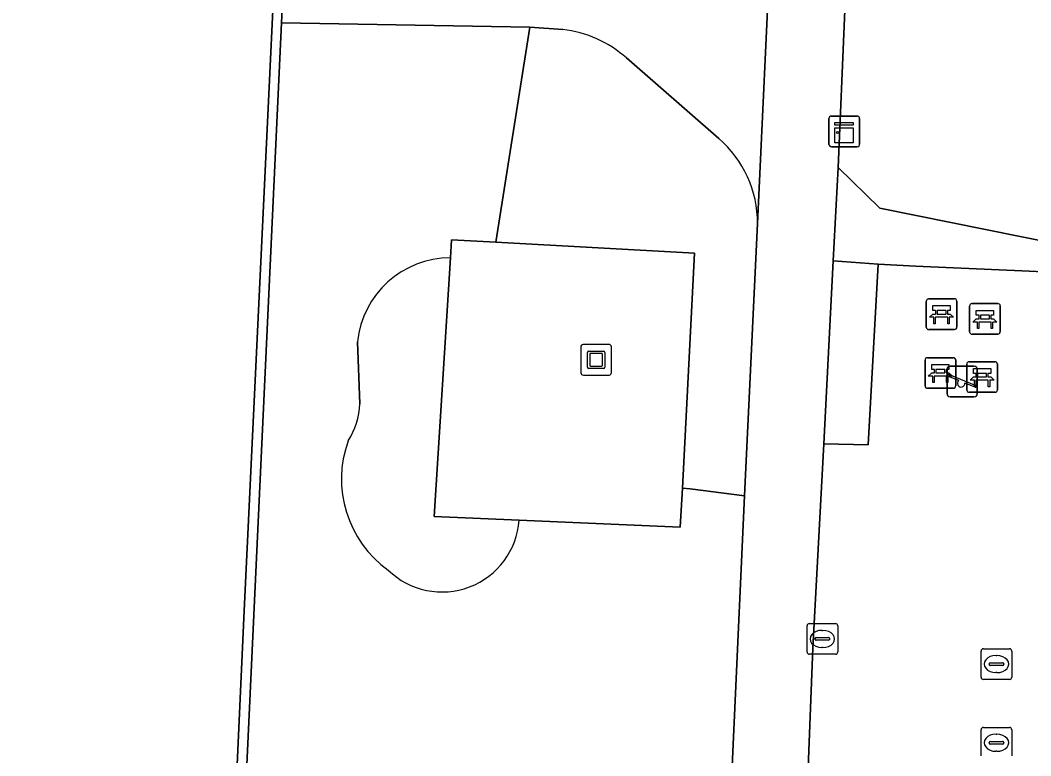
# Model space of a CAD drawing. Extents: x 160732 to 162107, y 387428 to 388479.
# Drawn here: x 160854.36 to 160887.35, y 387860.28 to 387884.31 of the extents above; entities that cross this region are included whole.
import ezdxf

# ---------------------------------------------------------------- set-up
doc = ezdxf.new("R2010")
doc.units = 0
for name, color, linetype in [('IMGEO_Bank', 7, 'Continuous'), ('IMGEO_Groenvoorziening', 7, 'Continuous'), ('IMGEO_Kademuur', 7, 'Continuous'), ('IMGEO_Kast', 7, 'Continuous'), ('IMGEO_Kolk', 7, 'Continuous'), ('IMGEO_Kunstobject', 7, 'Continuous'), ('IMGEO_Meer_plas_ven_vijver', 7, 'Continuous'), ('IMGEO_Rioolput', 7, 'Continuous'), ('IMGEO_Speelvoorziening', 7, 'Continuous'), ('IMGEO_Terreindeel_open', 7, 'Continuous'), ('IMGEO_Voetpad_gesloten', 7, 'Continuous'), ('IMGEO_Voetpad_open', 7, 'Continuous')]:
    doc.layers.add(name, color=color, linetype=linetype)

msp = doc.modelspace()

# ---------------------------------------------------------------- linework, layer by layer
at = {"layer": 'IMGEO_Bank'}
for p, q in [((160883.935, 387874.279), (160883.935, 387875.12)), ((160883.935, 387875.12), (160883.935, 387874.279)), ((160884.01, 387875.204), (160884.851, 387875.204)), ((160884.851, 387875.204), (160884.01, 387875.204)), ((160884.935, 387875.129), (160884.935, 387874.288)), ((160884.935, 387874.288), (160884.935, 387875.129)), ((160885.352, 387874.124), (160885.352, 387874.965)), ((160885.352, 387874.965), (160885.352, 387874.124)), ((160885.427, 387875.049), (160886.268, 387875.049)), ((160886.268, 387875.049), (160885.427, 387875.049)), ((160886.352, 387874.974), (160886.352, 387874.133)), ((160886.352, 387874.133), (160886.352, 387874.974)), ((160884.632, 387874.602), (160884.239, 387874.602)), ((160884.244, 387874.71), (160884.244, 387874.816)), ((160884.288, 387874.816), (160884.288, 387874.71)), ((160884.576, 387874.822), (160884.294, 387874.822)), ((160884.294, 387874.704), (160884.576, 387874.704)), ((160884.582, 387874.71), (160884.582, 387874.816)), ((160884.626, 387874.816), (160884.626, 387874.71)), ((160885.661, 387874.555), (160885.661, 387874.661)), ((160885.705, 387874.661), (160885.705, 387874.555)), ((160885.993, 387874.667), (160885.711, 387874.667)), ((160885.999, 387874.555), (160885.999, 387874.661)), ((160886.043, 387874.661), (160886.043, 387874.555)), ((160886.049, 387874.447), (160885.656, 387874.447)), ((160885.711, 387874.549), (160885.993, 387874.549)), ((160884.86, 387874.204), (160884.019, 387874.204)), ((160884.019, 387874.204), (160884.86, 387874.204)), ((160886.277, 387874.049), (160885.436, 387874.049)), ((160885.436, 387874.049), (160886.277, 387874.049)), ((160883.972, 387873.283), (160884.813, 387873.283)), ((160884.813, 387873.283), (160883.972, 387873.283)), ((160883.897, 387872.358), (160883.897, 387873.199)), ((160883.897, 387873.199), (160883.897, 387872.358)), ((160884.897, 387873.208), (160884.897, 387872.367)), ((160884.897, 387872.367), (160884.897, 387873.208)), ((160885.26, 387872.227), (160885.26, 387873.068)), ((160885.26, 387873.068), (160885.26, 387872.227)), ((160885.335, 387873.152), (160886.176, 387873.152)), ((160886.176, 387873.152), (160885.335, 387873.152)), ((160886.26, 387873.077), (160886.26, 387872.236)), ((160886.26, 387872.236), (160886.26, 387873.077)), ((160884.594, 387872.681), (160884.201, 387872.681)), ((160884.206, 387872.789), (160884.206, 387872.895)), ((160884.25, 387872.895), (160884.25, 387872.789)), ((160884.538, 387872.901), (160884.256, 387872.901)), ((160884.256, 387872.783), (160884.538, 387872.783)), ((160884.544, 387872.789), (160884.544, 387872.895)), ((160884.588, 387872.895), (160884.588, 387872.789)), ((160885.569, 387872.658), (160885.569, 387872.764)), ((160885.613, 387872.764), (160885.613, 387872.658)), ((160885.901, 387872.77), (160885.619, 387872.77)), ((160885.619, 387872.652), (160885.901, 387872.652)), ((160885.907, 387872.658), (160885.907, 387872.764)), ((160885.951, 387872.764), (160885.951, 387872.658)), ((160884.822, 387872.283), (160883.981, 387872.283)), ((160883.981, 387872.283), (160884.822, 387872.283)), ((160885.957, 387872.55), (160885.564, 387872.55)), ((160886.185, 387872.152), (160885.344, 387872.152)), ((160885.344, 387872.152), (160886.185, 387872.152))]:
    msp.add_line(p, q, dxfattribs=at)
for points in [[(160884.238, 387874.822), (160884.152, 387874.822), (160884.152, 387874.983), (160884.715, 387874.983), (160884.715, 387874.822), (160884.632, 387874.822)], [(160884.182, 387874.602), (160884.04, 387874.602), (160884.152, 387874.704), (160884.238, 387874.704)], [(160884.232, 387874.595), (160884.232, 387874.388), (160884.189, 387874.388), (160884.189, 387874.595)], [(160884.632, 387874.704), (160884.715, 387874.704), (160884.827, 387874.602), (160884.688, 387874.602)], [(160884.682, 387874.595), (160884.682, 387874.388), (160884.638, 387874.388), (160884.638, 387874.595)], [(160885.655, 387874.667), (160885.569, 387874.667), (160885.569, 387874.828), (160886.132, 387874.828), (160886.132, 387874.667), (160886.049, 387874.667)], [(160885.599, 387874.447), (160885.457, 387874.447), (160885.569, 387874.549), (160885.655, 387874.549)], [(160885.649, 387874.44), (160885.649, 387874.233), (160885.606, 387874.233), (160885.606, 387874.44)], [(160886.049, 387874.549), (160886.132, 387874.549), (160886.244, 387874.447), (160886.105, 387874.447)], [(160886.099, 387874.44), (160886.099, 387874.233), (160886.055, 387874.233), (160886.055, 387874.44)], [(160884.2, 387872.901), (160884.114, 387872.901), (160884.114, 387873.062), (160884.677, 387873.062), (160884.677, 387872.901), (160884.594, 387872.901)], [(160885.563, 387872.77), (160885.477, 387872.77), (160885.477, 387872.931), (160886.04, 387872.931), (160886.04, 387872.77), (160885.957, 387872.77)], [(160884.144, 387872.681), (160884.002, 387872.681), (160884.114, 387872.783), (160884.2, 387872.783)], [(160884.194, 387872.674), (160884.194, 387872.467), (160884.151, 387872.467), (160884.151, 387872.674)], [(160884.594, 387872.783), (160884.677, 387872.783), (160884.789, 387872.681), (160884.65, 387872.681)], [(160884.644, 387872.674), (160884.644, 387872.467), (160884.6, 387872.467), (160884.6, 387872.674)], [(160885.507, 387872.55), (160885.365, 387872.55), (160885.477, 387872.652), (160885.563, 387872.652)], [(160885.957, 387872.652), (160886.04, 387872.652), (160886.152, 387872.55), (160886.013, 387872.55)], [(160885.557, 387872.543), (160885.557, 387872.336), (160885.514, 387872.336), (160885.514, 387872.543)], [(160886.007, 387872.543), (160886.007, 387872.336), (160885.963, 387872.336), (160885.963, 387872.543)]]:
    msp.add_lwpolyline(points, dxfattribs=at)
for centre, radius, start, end in [((160884.013, 387875.126), 0.0779, 92.4484, 184.2845), ((160884.013, 387875.126), 0.0779, 92.4484, 184.2845), ((160884.857, 387875.126), 0.0779, 2.4484, 94.2845), ((160884.857, 387875.126), 0.0779, 2.4484, 94.2845), ((160885.43, 387874.971), 0.0779, 92.4484, 184.2845), ((160885.43, 387874.971), 0.0779, 92.4484, 184.2845), ((160886.274, 387874.971), 0.0779, 2.4484, 94.2845), ((160886.274, 387874.971), 0.0779, 2.4484, 94.2845), ((160884.182, 387874.595), 0.00671, 2.8957, 87.1043), ((160884.239, 387874.595), 0.00671, 92.8957, 177.1043), ((160884.237, 387874.815), 0.00671, 2.8957, 87.1043), ((160884.237, 387874.711), 0.00671, 272.8957, 357.1043), ((160884.294, 387874.815), 0.00671, 92.8957, 177.1043), ((160884.294, 387874.711), 0.00671, 182.8957, 267.1043), ((160884.576, 387874.815), 0.00671, 2.8957, 87.1043), ((160884.576, 387874.711), 0.00671, 272.8957, 357.1043), ((160884.633, 387874.815), 0.00671, 92.8957, 177.1043), ((160884.633, 387874.711), 0.00671, 182.8957, 267.1043), ((160884.631, 387874.595), 0.00671, 2.8957, 87.1043), ((160884.688, 387874.595), 0.00671, 92.8957, 177.1043), ((160885.654, 387874.66), 0.00671, 2.8957, 87.1043), ((160885.711, 387874.66), 0.00671, 92.8957, 177.1043), ((160885.993, 387874.66), 0.00671, 2.8957, 87.1043), ((160886.05, 387874.66), 0.00671, 92.8957, 177.1043), ((160884.013, 387874.282), 0.0779, 182.4484, 274.2845), ((160884.013, 387874.282), 0.0779, 182.4484, 274.2845), ((160884.857, 387874.282), 0.0779, 272.4484, 4.2845), ((160884.857, 387874.282), 0.0779, 272.4484, 4.2845), ((160885.599, 387874.44), 0.00671, 2.8957, 87.1043), ((160885.656, 387874.44), 0.00671, 92.8957, 177.1043), ((160885.654, 387874.556), 0.00671, 272.8957, 357.1043), ((160885.711, 387874.556), 0.00671, 182.8957, 267.1043), ((160885.993, 387874.556), 0.00671, 272.8957, 357.1043), ((160886.05, 387874.556), 0.00671, 182.8957, 267.1043), ((160886.048, 387874.44), 0.00671, 2.8957, 87.1043), ((160886.105, 387874.44), 0.00671, 92.8957, 177.1043), ((160885.43, 387874.127), 0.0779, 182.4484, 274.2845), ((160885.43, 387874.127), 0.0779, 182.4484, 274.2845), ((160886.274, 387874.127), 0.0779, 272.4484, 4.2845), ((160886.274, 387874.127), 0.0779, 272.4484, 4.2845), ((160883.975, 387873.205), 0.0779, 92.4484, 184.2845), ((160883.975, 387873.205), 0.0779, 92.4484, 184.2845), ((160884.819, 387873.205), 0.0779, 2.4484, 94.2845), ((160884.819, 387873.205), 0.0779, 2.4484, 94.2845), ((160885.338, 387873.074), 0.0779, 92.4484, 184.2845), ((160885.338, 387873.074), 0.0779, 92.4484, 184.2845), ((160886.182, 387873.074), 0.0779, 2.4484, 94.2845), ((160886.182, 387873.074), 0.0779, 2.4484, 94.2845), ((160884.144, 387872.674), 0.00671, 2.8957, 87.1043), ((160884.201, 387872.674), 0.00671, 92.8957, 177.1043), ((160884.199, 387872.894), 0.00671, 2.8957, 87.1043), ((160884.199, 387872.79), 0.00671, 272.8957, 357.1043), ((160884.256, 387872.894), 0.00671, 92.8957, 177.1043), ((160884.256, 387872.79), 0.00671, 182.8957, 267.1043), ((160884.538, 387872.894), 0.00671, 2.8957, 87.1043), ((160884.538, 387872.79), 0.00671, 272.8957, 357.1043), ((160884.595, 387872.894), 0.00671, 92.8957, 177.1043), ((160884.595, 387872.79), 0.00671, 182.8957, 267.1043), ((160884.593, 387872.674), 0.00671, 2.8957, 87.1043), ((160884.65, 387872.674), 0.00671, 92.8957, 177.1043), ((160885.562, 387872.763), 0.00671, 2.8957, 87.1043), ((160885.562, 387872.659), 0.00671, 272.8957, 357.1043), ((160885.619, 387872.763), 0.00671, 92.8957, 177.1043), ((160885.619, 387872.659), 0.00671, 182.8957, 267.1043), ((160885.901, 387872.763), 0.00671, 2.8957, 87.1043), ((160885.901, 387872.659), 0.00671, 272.8957, 357.1043), ((160885.958, 387872.763), 0.00671, 92.8957, 177.1043), ((160885.958, 387872.659), 0.00671, 182.8957, 267.1043), ((160883.975, 387872.361), 0.0779, 182.4484, 274.2845), ((160883.975, 387872.361), 0.0779, 182.4484, 274.2845), ((160884.819, 387872.361), 0.0779, 272.4484, 4.2845), ((160884.819, 387872.361), 0.0779, 272.4484, 4.2845), ((160885.507, 387872.543), 0.00671, 2.8957, 87.1043), ((160885.564, 387872.543), 0.00671, 92.8957, 177.1043), ((160885.956, 387872.543), 0.00671, 2.8957, 87.1043), ((160886.013, 387872.543), 0.00671, 92.8957, 177.1043), ((160885.338, 387872.23), 0.0779, 182.4484, 274.2845), ((160885.338, 387872.23), 0.0779, 182.4484, 274.2845), ((160886.182, 387872.23), 0.0779, 272.4484, 4.2845), ((160886.182, 387872.23), 0.0779, 272.4484, 4.2845)]:
    msp.add_arc(centre, radius, start, end, dxfattribs=at)
at = {"layer": 'IMGEO_Groenvoorziening'}
for points in [[(160983.661, 387954.594), (160981.782, 387955.294), (160980.84, 387955.569), (160980.877, 387955.751), (160974.647, 387957.454), (160958.852, 387961.971), (160956.037, 387952.489), (160934.312, 387933.886), (160882.69, 387915.076), (160881.471, 387889.262), (160891.47, 387889.324), (160890.848, 387878.409), (160889.317, 387876.771), (160882.42, 387878.162), (160881.058, 387879.499), (160880.9, 387876.445), (160882.367, 387876.334), (160883.587, 387876.277), (160886.821, 387876.126), (160888.248, 387876.06), (160888.069, 387872.845), (160888.05, 387872.328), (160887.966, 387870.15), (160887.98, 387869.584)], [(160868.404, 387876.548), (160868.441, 387877.135), (160869.889, 387877.055), (160870.994, 387884.083), (160862.886, 387884.226), (160860.296, 387828.759), (160862.016, 387828.759), (160862.033, 387829.129), (160864.901, 387828.996), (160864.911, 387827.432), (160865.137, 387823.686), (160866.788, 387826.024), (160867.926, 387828.418), (160870.398, 387829.086), (160871.692, 387829.086), (160872.83, 387828.458), (160875.905, 387827.728), (160875.919, 387829.455)], [(160872.072, 387884.004), (160870.994, 387884.083), (160869.889, 387877.055), (160876.375, 387876.698), (160875.974, 387869.015), (160876.232, 387869.004), (160878.001, 387868.766), (160878.43, 387877.664)], [(160877.16, 387880.441), (160874.15, 387883.073)], [(160870.644, 387867.975), (160867.871, 387868.094), (160868.404, 387876.548)], [(160865.366, 387873.804), (160865.444, 387871.775)], [(160865.444, 387871.775), (160865.366, 387873.804)], [(160878.001, 387868.766), (160876.232, 387869.004), (160875.974, 387869.015), (160875.908, 387867.749), (160870.644, 387867.975)], [(160877.333, 387853.964), (160878.001, 387868.766)]]:
    msp.add_lwpolyline(points, dxfattribs=at)
for points in [[(160882.42, 387878.162), (160889.317, 387876.771), (160890.848, 387878.409), (160891.47, 387889.324), (160881.471, 387889.262), (160881.058, 387879.499)], [(160880.9, 387876.445), (160880.591, 387870.472), (160882.036, 387870.433), (160882.367, 387876.334)]]:
    msp.add_lwpolyline(points, close=True, dxfattribs=at)
for centre, radius, start, end in [((160871.641, 387880.256), 3.772, 48.2999, 83.4328), ((160874.809, 387877.687), 3.621, 359.6377, 49.5142), ((160868.42, 387873.477), 3.071, 90.2963, 173.882), ((160868.42, 387873.477), 3.071, 90.2963, 173.882), ((160863.027, 387871.869), 2.419, 327.41, 357.7795), ((160863.027, 387871.869), 2.419, 327.41, 357.7795), ((160868.499, 387869.314), 3.655, 159.9672, 234.3946), ((160868.499, 387869.314), 3.655, 159.9672, 234.3946), ((160868.129, 387868.15), 2.521, 225.8079, 356.0225), ((160868.129, 387868.15), 2.521, 225.8079, 356.0225)]:
    msp.add_arc(centre, radius, start, end, dxfattribs=at)
at = {"layer": 'IMGEO_Kademuur'}
msp.add_lwpolyline([(160861.654, 387864.785), (160860.027, 387828.774), (160860.296, 387828.759), (160862.886, 387884.226), (160864.034, 387908.804), (160863.761, 387908.821)], close=True, dxfattribs=at)
at = {"layer": 'IMGEO_Kast'}
for p, q in [((160880.836, 387881.175), (160881.677, 387881.175)), ((160881.677, 387881.175), (160880.836, 387881.175)), ((160880.761, 387880.25), (160880.761, 387881.091)), ((160880.761, 387881.091), (160880.761, 387880.25)), ((160881.761, 387881.1), (160881.761, 387880.259)), ((160881.761, 387880.259), (160881.761, 387881.1)), ((160881.686, 387880.175), (160880.845, 387880.175)), ((160880.845, 387880.175), (160881.686, 387880.175))]:
    msp.add_line(p, q, dxfattribs=at)
for points in [[(160880.956, 387880.965), (160881.556, 387880.965), (160881.556, 387880.88), (160880.956, 387880.88), (160880.956, 387880.965)], [(160880.956, 387880.79), (160881.556, 387880.79), (160881.556, 387880.301), (160880.956, 387880.301), (160880.956, 387880.79)]]:
    msp.add_lwpolyline(points, dxfattribs=at)
msp.add_circle((160881.04, 387880.639), 0.0377, dxfattribs=at)
for centre, start, end in [((160880.839, 387881.097), 92.4484, 184.2845), ((160880.839, 387881.097), 92.4484, 184.2845), ((160881.683, 387881.097), 2.4484, 94.2845), ((160881.683, 387881.097), 2.4484, 94.2845), ((160880.839, 387880.253), 182.4484, 274.2845), ((160880.839, 387880.253), 182.4484, 274.2845), ((160881.683, 387880.253), 272.4484, 4.2845), ((160881.683, 387880.253), 272.4484, 4.2845)]:
    msp.add_arc(centre, 0.0779, start, end, dxfattribs=at)
at = {"layer": 'IMGEO_Kolk'}
for p, q in [((160880.044, 387863.67), (160880.044, 387864.522)), ((160880.119, 387864.596), (160880.971, 387864.596)), ((160880.532, 387864.376), (160880.557, 387864.376)), ((160881.045, 387864.522), (160881.045, 387863.67)), ((160880.303, 387864.09), (160880.303, 387864.102)), ((160880.741, 387864.053), (160880.343, 387864.053)), ((160880.346, 387864.139), (160880.744, 387864.139)), ((160880.787, 387864.102), (160880.787, 387864.09)), ((160880.555, 387863.816), (160880.53, 387863.816)), ((160880.971, 387863.596), (160880.119, 387863.596))]:
    msp.add_line(p, q, dxfattribs=at)
for points in [[(160880.044, 387863.67), (160880.044, 387864.522)], [(160880.119, 387864.596), (160880.971, 387864.596)], [(160881.045, 387864.522), (160881.045, 387863.67)], [(160880.971, 387863.596), (160880.119, 387863.596)]]:
    msp.add_lwpolyline(points, dxfattribs=at)
for centre, radius, start, end in [((160880.121, 387864.52), 0.0765, 91.552, 178.448), ((160880.121, 387864.52), 0.0765, 91.552, 178.448), ((160880.969, 387864.52), 0.0765, 1.552, 88.448), ((160880.969, 387864.52), 0.0765, 1.552, 88.448), ((160880.343, 387864.099), 0.0403, 85.8775, 175.7526), ((160880.34, 387864.089), 0.0366, 178.938, 274.7102), ((160880.744, 387864.096), 0.043, 264.8664, 352.4533), ((160880.748, 387864.101), 0.0386, 1.7309, 96.639), ((160880.121, 387863.672), 0.0765, 181.552, 268.448), ((160880.121, 387863.672), 0.0765, 181.552, 268.448), ((160880.969, 387863.672), 0.0765, 271.552, 358.448), ((160880.969, 387863.672), 0.0765, 271.552, 358.448)]:
    msp.add_arc(centre, radius, start, end, dxfattribs=at)
for centre, major_axis, ratio, start_param, end_param in [((160880.531, 387864.096), (-0.387, 0.002), 0.722429, 4.712389, 7.853982), ((160880.556, 387864.096), (-0.39, 0.002), 0.717154, 1.570796, 4.712389)]:
    msp.add_ellipse(centre, major_axis=major_axis, ratio=ratio, start_param=start_param, end_param=end_param, dxfattribs=at)
at = {"layer": 'IMGEO_Kunstobject'}
for p, q in [((160872.659, 387873.629), (160872.659, 387872.788)), ((160872.659, 387873.629), (160872.659, 387872.788)), ((160873.575, 387873.713), (160872.734, 387873.713)), ((160873.575, 387873.713), (160872.734, 387873.713)), ((160873.659, 387872.797), (160873.659, 387873.638)), ((160873.659, 387872.797), (160873.659, 387873.638)), ((160872.873, 387872.977), (160872.873, 387873.451)), ((160872.923, 387873.501), (160873.397, 387873.501)), ((160872.953, 387873.401), (160872.953, 387873.027)), ((160873.347, 387873.421), (160872.973, 387873.421)), ((160873.367, 387873.027), (160873.367, 387873.401)), ((160873.447, 387873.451), (160873.447, 387872.977)), ((160873.397, 387872.927), (160872.923, 387872.927)), ((160872.973, 387873.007), (160873.347, 387873.007)), ((160872.743, 387872.713), (160873.584, 387872.713)), ((160872.743, 387872.713), (160873.584, 387872.713))]:
    msp.add_line(p, q, dxfattribs=at)
for centre, radius, start, end in [((160872.737, 387873.635), 0.0779, 92.4484, 184.2845), ((160872.737, 387873.635), 0.0779, 92.4484, 184.2845), ((160873.581, 387873.635), 0.0779, 2.4484, 94.2845), ((160873.581, 387873.635), 0.0779, 2.4484, 94.2845), ((160872.923, 387873.451), 0.05, 90, 180), ((160872.973, 387873.401), 0.02, 90, 180), ((160873.347, 387873.401), 0.02, 360, 90), ((160873.397, 387873.451), 0.05, 360, 90), ((160872.923, 387872.977), 0.05, 180, 270), ((160872.973, 387873.027), 0.02, 180, 270), ((160873.347, 387873.027), 0.02, 270, 0), ((160873.397, 387872.977), 0.05, 270, 0), ((160872.737, 387872.791), 0.0779, 182.4484, 274.2845), ((160872.737, 387872.791), 0.0779, 182.4484, 274.2845), ((160873.581, 387872.791), 0.0779, 272.4484, 4.2845), ((160873.581, 387872.791), 0.0779, 272.4484, 4.2845)]:
    msp.add_arc(centre, radius, start, end, dxfattribs=at)
at = {"layer": 'IMGEO_Meer_plas_ven_vijver'}
msp.add_lwpolyline([(160859.513, 387813.668), (160860.296, 387828.759), (160860.027, 387828.774), (160861.654, 387864.785), (160863.761, 387908.821), (160863.144, 387918.255), (160864.439, 387918.341), (160864.937, 387929.038), (160865.265, 387929.026), (160867.134, 387971.083), (160855.199, 387986.853), (160854.358, 387988.839), (160855.223, 387990.492), (160863.449, 388000), (160871.139, 388008.888), (160875.217, 388008.867)], dxfattribs=at)
at = {"layer": 'IMGEO_Rioolput'}
for p, q in [((160885.727, 387862.848), (160885.727, 387863.7)), ((160885.802, 387863.774), (160886.654, 387863.774)), ((160886.728, 387863.7), (160886.728, 387862.848)), ((160886.215, 387863.554), (160886.24, 387863.554)), ((160885.986, 387863.268), (160885.986, 387863.28)), ((160886.424, 387863.231), (160886.026, 387863.231)), ((160886.029, 387863.317), (160886.427, 387863.317)), ((160886.47, 387863.28), (160886.47, 387863.268)), ((160886.654, 387862.774), (160885.802, 387862.774)), ((160886.238, 387862.994), (160886.213, 387862.994)), ((160885.727, 387860.278), (160885.727, 387861.13)), ((160885.802, 387861.204), (160886.654, 387861.204)), ((160886.728, 387861.13), (160886.728, 387860.278)), ((160886.029, 387860.747), (160886.427, 387860.747)), ((160886.215, 387860.984), (160886.24, 387860.984)), ((160885.986, 387860.698), (160885.986, 387860.71)), ((160886.424, 387860.661), (160886.026, 387860.661)), ((160886.238, 387860.424), (160886.213, 387860.424)), ((160886.47, 387860.71), (160886.47, 387860.698))]:
    msp.add_line(p, q, dxfattribs=at)
for points in [[(160885.727, 387862.848), (160885.727, 387863.7)], [(160885.802, 387863.774), (160886.654, 387863.774)], [(160886.728, 387863.7), (160886.728, 387862.848)], [(160886.654, 387862.774), (160885.802, 387862.774)], [(160885.727, 387860.278), (160885.727, 387861.13)], [(160885.802, 387861.204), (160886.654, 387861.204)], [(160886.728, 387861.13), (160886.728, 387860.278)]]:
    msp.add_lwpolyline(points, dxfattribs=at)
for centre, radius, start, end in [((160885.804, 387863.698), 0.0765, 91.552, 178.448), ((160885.804, 387863.698), 0.0765, 91.552, 178.448), ((160886.652, 387863.698), 0.0765, 1.552, 88.448), ((160886.652, 387863.698), 0.0765, 1.552, 88.448), ((160886.026, 387863.277), 0.0403, 85.8775, 175.7526), ((160886.023, 387863.267), 0.0366, 178.938, 274.7102), ((160886.427, 387863.274), 0.043, 264.8664, 352.4533), ((160886.431, 387863.279), 0.0386, 1.7309, 96.639), ((160885.804, 387862.85), 0.0765, 181.552, 268.448), ((160885.804, 387862.85), 0.0765, 181.552, 268.448), ((160886.652, 387862.85), 0.0765, 271.552, 358.448), ((160886.652, 387862.85), 0.0765, 271.552, 358.448), ((160885.804, 387861.128), 0.0765, 91.552, 178.448), ((160885.804, 387861.128), 0.0765, 91.552, 178.448), ((160886.652, 387861.128), 0.0765, 1.552, 88.448), ((160886.652, 387861.128), 0.0765, 1.552, 88.448), ((160886.026, 387860.707), 0.0403, 85.8775, 175.7526), ((160886.431, 387860.709), 0.0386, 1.7309, 96.639), ((160886.023, 387860.697), 0.0366, 178.938, 274.7102), ((160886.427, 387860.704), 0.043, 264.8664, 352.4533)]:
    msp.add_arc(centre, radius, start, end, dxfattribs=at)
for centre, major_axis, ratio, start_param, end_param in [((160886.214, 387863.274), (-0.387, 0.002), 0.722429, 4.712389, 7.853982), ((160886.239, 387863.274), (-0.39, 0.002), 0.717154, 1.570796, 4.712389), ((160886.214, 387860.704), (-0.387, 0.002), 0.722429, 4.712389, 7.853982), ((160886.239, 387860.704), (-0.39, 0.002), 0.717154, 1.570796, 4.712389)]:
    msp.add_ellipse(centre, major_axis=major_axis, ratio=ratio, start_param=start_param, end_param=end_param, dxfattribs=at)
at = {"layer": 'IMGEO_Speelvoorziening'}
for p, q in [((160884.714, 387873.005), (160885.504, 387873.005)), ((160885.504, 387873.005), (160884.714, 387873.005)), ((160884.614, 387872.105), (160884.614, 387872.905)), ((160884.614, 387872.905), (160884.614, 387872.105)), ((160884.997, 387872.533), (160884.658, 387872.67)), ((160884.683, 387872.73), (160885.559, 387872.377)), ((160885.604, 387872.905), (160885.604, 387872.105)), ((160885.604, 387872.105), (160885.604, 387872.905)), ((160885.535, 387872.317), (160885.195, 387872.454)), ((160885.504, 387872.005), (160884.714, 387872.005)), ((160884.714, 387872.005), (160885.504, 387872.005))]:
    msp.add_line(p, q, dxfattribs=at)
for centre, radius, start, end in [((160884.714, 387872.905), 0.1, 90, 180), ((160884.714, 387872.905), 0.1, 90, 180), ((160885.504, 387872.905), 0.1, 0, 90), ((160885.504, 387872.905), 0.1, 360, 90), ((160884.671, 387872.7), 0.0327, 68.078, 248.078), ((160885.076, 387872.443), 0.12, 130.9928, 5.1632), ((160885.547, 387872.347), 0.0327, 248.078, 68.078), ((160884.714, 387872.105), 0.1, 180, 270), ((160884.714, 387872.105), 0.1, 180, 270), ((160885.504, 387872.105), 0.1, 270, 0), ((160885.504, 387872.105), 0.1, 270, 0)]:
    msp.add_arc(centre, radius, start, end, dxfattribs=at)
at = {"layer": 'IMGEO_Terreindeel_open'}
msp.add_lwpolyline([(160869.889, 387877.055), (160868.441, 387877.135), (160868.404, 387876.548), (160867.871, 387868.094), (160870.644, 387867.975), (160875.908, 387867.749), (160875.974, 387869.015), (160876.375, 387876.698)], close=True, dxfattribs=at)
at = {"layer": 'IMGEO_Voetpad_gesloten'}
for points in [[(160880.537, 387922.206), (160880.412, 387919.589), (160879.934, 387909.529), (160879.012, 387890.151), (160878.906, 387887.924), (160878.876, 387887.299), (160878.879, 387887.219), (160878.43, 387877.664), (160878.001, 387868.766), (160877.333, 387853.964)], [(160880.9, 387876.445), (160881.058, 387879.499), (160881.471, 387889.262), (160882.69, 387915.076), (160883.029, 387922.248)], [(160872.106, 387909.324), (160871.524, 387909.279), (160864.377, 387908.798), (160864.034, 387908.804), (160862.886, 387884.226), (160870.994, 387884.083), (160872.072, 387884.004)], [(160878.43, 387877.664), (160878.879, 387887.219), (160878.876, 387887.299)], [(160874.15, 387883.073), (160877.16, 387880.441)], [(160879.706, 387852.67), (160879.85, 387854.025), (160880.239, 387863.793), (160880.591, 387870.472), (160880.9, 387876.445)]]:
    msp.add_lwpolyline(points, dxfattribs=at)
for centre, radius, start, end in [((160871.641, 387880.256), 3.772, 48.2999, 83.4328), ((160874.809, 387877.687), 3.621, 359.6377, 49.5142)]:
    msp.add_arc(centre, radius, start, end, dxfattribs=at)
at = {"layer": 'IMGEO_Voetpad_open'}
msp.add_lwpolyline([(160887.98, 387869.584), (160887.966, 387870.15), (160888.05, 387872.328), (160888.069, 387872.845), (160888.248, 387876.06), (160886.821, 387876.126), (160883.587, 387876.277), (160882.367, 387876.334), (160882.036, 387870.433), (160880.591, 387870.472), (160880.239, 387863.793), (160879.85, 387854.025), (160879.706, 387852.67), (160887.762, 387845.905), (160889.44, 387845.823), (160889.439, 387846.594)], dxfattribs=at)

doc.saveas('drawing.dxf')
